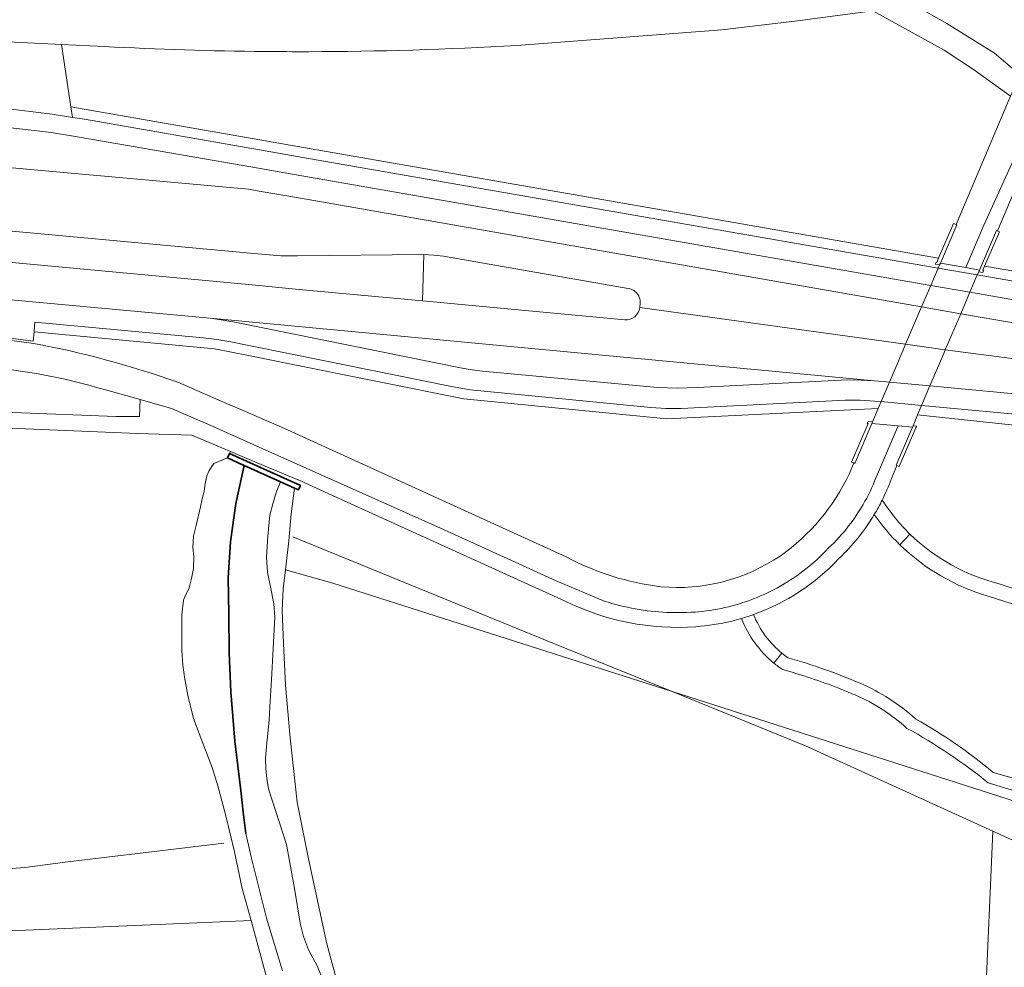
# Model space of a CAD drawing. Header units: metres. Extents: x 197700 to 204338, y 317132 to 325229.
# Tile 532 of 656: x 202023 to 202123, y 319993 to 320090. Entities that reach past the tile are written whole.
import ezdxf

# ---------------------------------------------------------------- set-up
doc = ezdxf.new("R2010")
doc.units = ezdxf.units.M
for name, color, linetype, lineweight in [('B-WE-GK-BESCHOEIING-G', 130, 'GK-BESCHOEIING', 35), ('B-WE-GK-KADEMUUR-GV', 150, 'Continuous', 35), ('B-WE-GR-BEPLANTING_CULTUUR_BOSPLANTSOEN-GV', 90, 'Continuous', 18), ('B-WE-GR-BEPLANTING_CULTUUR_VASTE PLANTENVAK-GV', 90, 'Continuous', 18), ('B-WE-GR-BOS_LOOF-GV', 40, 'Continuous', 13), ('B-WE-GR-GRAS-GV', 60, 'Continuous', 13), ('B-WE-IE-TERREINAFSCHEIDING_KUNSTMATIG_HEKWERK-G', 20, 'IE-TERREINAFSCHEIDING-KUNSTMATIG', 18), ('B-WE-IE-TERREINAFSCHEIDING_KUNSTMATIG_MUUR-GV', 90, 'Continuous', 18), ('B-WE-KW-KUNSTWERK-GV', 170, 'Continuous', 18), ('B-WE-OG-TERREIN_CULTUURSCHEIDING-GV', 7, 'Continuous', 18), ('B-WE-OG-TERREIN_ERF-GV', 7, 'Continuous', 18), ('B-WE-OG-WATER-GV', 130, 'Continuous', 18), ('B-WE-OG-WATER_SLOOT-GV', 120, 'Continuous', 18), ('B-WE-VH-ONVERHARD-GV', 252, 'Continuous', 18), ('B-WE-VH-VERHARDING_ASFALT-GV', 252, 'Continuous', 18), ('B-WE-VH-VERHARDING_BEDRIJFSVLOERPLAAT-GV', 252, 'Continuous', 18), ('B-WE-VH-VERHARDING_BETONSTRAATSTEEN-GV', 252, 'Continuous', 18), ('B-WE-VH-VERHARDING_GESLOTEN-GV', 252, 'Continuous', 18), ('B-WE-VH-VERHARDING_TEGEL-GV', 252, 'Continuous', 18)]:
    doc.layers.add(name, color=color, linetype=linetype, lineweight=lineweight)
doc.linetypes.add('GK-BESCHOEIING', pattern='A,30,-5,[1,NLCS.SHX,S=1,R=0,X=0,Y=0],-5', length=40)
doc.linetypes.add('IE-TERREINAFSCHEIDING-KUNSTMATIG', pattern='A,4,[82,NLCS.SHX,S=0.75,R=90,X=0,Y=0],4,-2', length=10)

msp = doc.modelspace()

# ---------------------------------------------------------------- linework, layer by layer
at = {"layer": 'B-WE-GK-BESCHOEIING-G'}
msp.add_lwpolyline([(202045.838, 320006.79), (202045.587, 320008.996), (202045.354, 320011.205), (202044.735, 320016.219), (202044.323, 320021.254), (202044.158, 320025.243), (202044.122, 320029.234), (202044.037, 320032.909), (202044.296, 320036.577), (202044.845, 320040.505), (202045.684, 320044.381)], dxfattribs=at)
at = {"layer": 'B-WE-GK-KADEMUUR-GV'}
msp.add_lwpolyline([(202045.684, 320044.381), (202049.377, 320042.712), (202050.817, 320042.062), (202051.215, 320041.882), (202051.424, 320042.345), (202044.187, 320045.614), (202043.978, 320045.151), (202045.499, 320044.464), (202045.55, 320044.441)], close=True, dxfattribs=at)
at = {"layer": 'B-WE-GR-BEPLANTING_CULTUUR_BOSPLANTSOEN-GV'}
for points in [[(202122.567, 320068.351), (202122.772, 320068.248), (202121.248, 320064.726), (202151.449, 320059.6), (202150.067, 320079.076), (202147.972, 320096.169), (202147.937, 320096.311), (202147.746, 320097.071), (202144.569, 320096.073), (202140.389, 320094.786), (202138.252, 320093.668), (202136.182, 320092.259), (202134.164, 320090.611), (202131.849, 320088.423), (202129.8, 320086.065), (202128.602, 320084.404), (202127.793, 320083.15), (202126.644, 320080.98), (202126.205, 320080.013), (202127.294, 320079.52)], [(202131.501, 320007.786), (202089.351, 320021.292), (202102.98, 320015.765), (202122.079, 320007.048), (202132.978, 320002.074), (202132.44, 320004)]]:
    msp.add_lwpolyline(points, close=True, dxfattribs=at)
for points in [[(202122.752, 320032.295), (202129.574, 320030.068), (202129.449, 320034.289), (202129.533, 320039.114), (202129.06, 320042.649), (202128.101, 320044.995), (202127.456, 320048.167), (202114.416, 320049.55), (202113.945, 320048.441)], [(202017.023, 319996.641), (202046.383, 319997.914), (202045.489, 320001.179), (202044.712, 320004.926), (202043.795, 320008.601), (202042.989, 320011.659), (202042.407, 320013.549), (202041.578, 320015.75), (202040.527, 320018.546), (202039.97, 320020.759), (202039.636, 320022.551), (202039.423, 320024.005), (202039.313, 320025.487), (202039.31, 320027.496), (202039.319, 320029.139), (202039.48, 320030.626), (202039.621, 320030.97), (202040.058, 320031.901), (202040.318, 320032.828), (202040.509, 320033.851), (202040.535, 320035.056), (202040.454, 320036.02), (202040.513, 320037.153), (202040.775, 320038.266), (202041.235, 320040.168), (202041.4, 320040.987), (202041.592, 320041.773), (202041.714, 320042.55), (202041.883, 320043.336), (202042.097, 320043.875), (202042.574, 320044.601), (202043.978, 320045.151), (202044.187, 320045.614), (202044.28, 320045.82), (202040.333, 320047.483), (202034.792, 320047.663), (202009.404, 320048.707)], [(202113.945, 320048.441), (202114.339, 320048.402), (202114.243, 320048.23), (202112.532, 320044.277), (202112.307, 320044.381), (202111.707, 320042.957)], [(202078.38, 320030.577), (202055.082, 320041.155), (202051.867, 320042.625), (202051.601, 320042.737), (202050.105, 320043.367), (202045.967, 320045.11), (202044.28, 320045.82), (202044.187, 320045.614), (202051.424, 320042.345), (202051.215, 320041.882), (202050.817, 320042.062), (202050.488, 320039.442), (202050.248, 320036.674), (202049.893, 320033.718), (202054.739, 320032.383), (202089.351, 320021.292), (202131.501, 320007.786), (202131.412, 320008.146), (202131.325, 320009.016), (202121.626, 320011.967)], [(202122.11, 320013.044), (202131.178, 320010.492), (202130.701, 320015.273), (202130.036, 320021.862), (202129.642, 320027.761), (202129.621, 320028.475), (202121.605, 320031.05)]]:
    msp.add_lwpolyline(points, dxfattribs=at)
for points in [[(202111.707, 320042.957, -0.0270737), (202110.802, 320040.854)], [(202110.802, 320040.854, 0.0561572), (202113.629, 320037.386)], [(202109.99, 320039.371, -0.0686201), (202106.374, 320034.878)], [(202112.611, 320036.284, -0.0472162), (202109.99, 320039.371)], [(202113.629, 320037.386, 0.1333928), (202122.752, 320032.295)], [(202121.605, 320031.05, -0.1232243), (202112.611, 320036.284)], [(202106.374, 320034.878, -0.1193517), (202097.668, 320029.16)], [(202091.789, 320027.922, -0.1347775), (202078.38, 320030.577)], [(202097.668, 320029.16, 0.1244486), (202100.567, 320025.209)], [(202095.443, 320028.493, -0.0418757), (202091.789, 320027.922)], [(202096.429, 320028.757, -0.0113564), (202095.443, 320028.493)], [(202099.739, 320024.207, -0.1265647), (202096.429, 320028.757)], [(202100.567, 320025.209, 0.0204295), (202101.191, 320024.734)], [(202100.635, 320023.538, -0.024679), (202099.739, 320024.207)], [(202101.191, 320024.734, -0.0338596), (202108.538, 320022.145)], [(202106.362, 320021.635, 0.0269339), (202100.635, 320023.538)], [(202108.538, 320022.145, -0.0847258), (202114.207, 320018.501)], [(202108.024, 320020.951, 0.0082327), (202106.362, 320021.635)], [(202113.33, 320017.541, 0.0847829), (202108.024, 320020.951)], [(202114.207, 320018.501, -0.0471644), (202122.11, 320013.044)], [(202121.626, 320011.967, 0.0463961), (202113.33, 320017.541)]]:
    msp.add_lwpolyline(points, format="xyb", dxfattribs=at)
at = {"layer": 'B-WE-GR-BEPLANTING_CULTUUR_VASTE PLANTENVAK-GV'}
msp.add_lwpolyline([(202084.881, 320062.46), (202066.032, 320065.75), (202065.027, 320065.868), (202064.017, 320065.925), (202063.883, 320061.185), (202084.519, 320059.246)], dxfattribs=at)
for points in [[(202086.066, 320060.675, 0.4444009), (202084.881, 320062.46)], [(202084.519, 320059.246, 0.3983496), (202086.056, 320060.528)], [(202086.056, 320060.528, 0.0275468), (202086.066, 320060.675)]]:
    msp.add_lwpolyline(points, format="xyb", dxfattribs=at)
at = {"layer": 'B-WE-GR-BOS_LOOF-GV'}
msp.add_lwpolyline([(202113.879, 320048.285), (202113.945, 320048.441), (202114.416, 320049.55), (202114.824, 320050.512), (202110.687, 320050.902), (202110.394, 320050.217), (202109.808, 320048.847), (202109.735, 320048.677), (202112.415, 320048.424)], close=True, dxfattribs=at)
msp.add_lwpolyline([(202132.978, 320002.074), (202122.079, 320007.048), (202115.02, 319844.508), (202103.987, 319844.19), (202101.967, 319844.132), (202099.549, 319843.936), (202091.638, 319843.294), (202091.263, 319836.877), (202091.91, 319836.827), (202091.889, 319836.555), (202101.94, 319837.451), (202103.876, 319837.302), (202105.184, 319835.867), (202106.868, 319831.8), (202107.007, 319829.873), (202103.16, 319809.839)], dxfattribs=at)
at = {"layer": 'B-WE-GR-GRAS-GV'}
msp.add_lwpolyline([(202115.02, 319844.508), (202122.079, 320007.048), (202102.98, 320015.765), (202089.351, 320021.292), (202054.739, 320032.383), (202049.893, 320033.718), (202049.661, 320031.79), (202049.572, 320029.571), (202049.685, 320026.217), (202049.89, 320021.953), (202050.386, 320016.555), (202051.084, 320010.01), (202052.238, 320004.201), (202054.115, 319995.548), (202055.738, 319989.521)], dxfattribs=at)
at = {"layer": 'B-WE-IE-TERREINAFSCHEIDING_KUNSTMATIG_HEKWERK-G'}
for points in [[(202089.351, 320021.292), (202077.353, 320026.158), (202050.647, 320037.111)], [(202122.079, 320007.048), (202102.98, 320015.765), (202089.351, 320021.292)], [(202132.978, 320002.074), (202122.079, 320007.048)], [(202018.423, 320003.119), (202020.613, 320003.131), (202023.293, 320003.346), (202027.681, 320003.913), (202043.602, 320005.82)]]:
    msp.add_lwpolyline(points, dxfattribs=at)
at = {"layer": 'B-WE-IE-TERREINAFSCHEIDING_KUNSTMATIG_MUUR-GV'}
for points in [[(202118.337, 320068.99), (202118.088, 320069.091), (202116.555, 320065.543), (202116.377, 320065.13), (202116.298, 320065.141), (202116.212, 320064.935), (202116.65, 320064.859), (202116.734, 320065.057), (202118.422, 320068.955)], [(202121.248, 320064.726), (202122.772, 320068.248), (202122.567, 320068.351), (202122.472, 320068.398), (202120.722, 320064.345), (202120.646, 320064.168), (202121.075, 320064.094), (202121.154, 320064.267), (202121.071, 320064.317)], [(202107.895, 320044.642), (202108.001, 320044.599), (202109.735, 320048.677), (202109.808, 320048.847), (202109.374, 320048.89), (202109.265, 320048.68), (202109.358, 320048.685), (202107.664, 320044.736)], [(202113.945, 320048.441), (202113.879, 320048.285), (202112.212, 320044.424), (202112.307, 320044.381), (202112.532, 320044.277), (202114.243, 320048.23), (202114.339, 320048.402)]]:
    msp.add_lwpolyline(points, close=True, dxfattribs=at)
at = {"layer": 'B-WE-KW-KUNSTWERK-GV'}
msp.add_lwpolyline([(202113.945, 320048.441), (202114.416, 320049.55), (202114.824, 320050.512), (202115.671, 320052.506), (202117.075, 320055.814), (202117.239, 320056.197), (202118.815, 320059.885), (202119.755, 320062.082), (202120.508, 320063.844), (202120.646, 320064.168), (202120.722, 320064.345), (202119.329, 320064.594), (202116.734, 320065.057), (202116.65, 320064.859), (202116.514, 320064.541), (202115.762, 320062.778), (202114.825, 320060.583), (202113.193, 320056.758), (202112.908, 320056.09), (202111.54, 320052.895), (202110.687, 320050.902), (202110.394, 320050.217), (202109.808, 320048.847), (202109.735, 320048.677), (202112.415, 320048.424), (202113.879, 320048.285)], close=True, dxfattribs=at)
at = {"layer": 'B-WE-OG-TERREIN_CULTUURSCHEIDING-GV'}
for points in [[(202131.744, 320093.37), (202132.128, 320093.921), (202132.332, 320094.563), (202123.201, 320092.913), (202114.042, 320091.439), (202117.407, 320089.515), (202122.276, 320086.48), (202123.875, 320085.129), (202124.914, 320084.279)], [(202047.288, 320077.638), (202051.727, 320076.863), (202116.555, 320065.543), (202118.088, 320069.091), (202118.337, 320068.99), (202123.429, 320080.991), (202123.65, 320081.546), (202123.882, 320082.097), (202120.203, 320084.748), (202117.134, 320086.815), (202109.853, 320090.825), (202102.157, 320089.793), (202094.446, 320088.886), (202073.509, 320087.278)], [(202031.426, 320087.171), (202027.049, 320087.382), (202027.998, 320081.006), (202047.288, 320077.638)], [(202151.449, 320059.6), (202121.248, 320064.726), (202121.071, 320064.317), (202121.154, 320064.267), (202121.075, 320064.094), (202120.646, 320064.168), (202120.722, 320064.345), (202119.329, 320064.594), (202116.734, 320065.057), (202116.65, 320064.859), (202116.212, 320064.935), (202116.298, 320065.141), (202116.377, 320065.13), (202116.555, 320065.543), (202051.727, 320076.863), (202047.288, 320077.638), (202027.998, 320081.006), (202028.158, 320079.932), (202029.404, 320079.738), (202047.234, 320076.627), (202051.671, 320075.853), (202116.514, 320064.541), (202120.508, 320063.844), (202135.892, 320061.16)], [(202107.458, 320043.578), (202107.895, 320044.642), (202107.664, 320044.736), (202109.358, 320048.685), (202109.265, 320048.68), (202109.374, 320048.89), (202109.808, 320048.847), (202110.394, 320050.217), (202088.805, 320049.136), (202068.087, 320051.176), (202050.493, 320054.731), (202046.11, 320055.617), (202042.66, 320056.314), (202024.236, 320058.037), (202024.161, 320057.095), (202019.771, 320057.66), (202015.372, 320058.152), (202009.731, 320058.721), (202009.578, 320058.736), (202009.524, 320058.523), (202014.75, 320057.953), (202019.474, 320057.472), (202024.183, 320056.853)], [(202020.331, 320054.35), (202010.505, 320055.383), (202010.43, 320050.342), (202022.069, 320049.81), (202032.57, 320049.372), (202035.007, 320049.376), (202035.061, 320051.108), (202031.3, 320052.166)], [(202038.905, 320052.88), (202043.335, 320050.965), (202045.803, 320049.887), (202047.758, 320049.033), (202048.935, 320048.547), (202050.118, 320048.016), (202078.544, 320035.039)]]:
    msp.add_lwpolyline(points, dxfattribs=at)
for points in [[(202028.158, 320079.932), (202027.998, 320081.006), (202027.049, 320087.382), (202014.563, 320087.985), (202015.071, 320081.55), (202022.757, 320080.655), (202026.088, 320080.255)], [(202118.815, 320059.885), (202127.729, 320058.327), (202133.738, 320057.644), (202145.467, 320056.562), (202145.631, 320057.573), (202119.755, 320062.082), (202115.762, 320062.778), (202051.566, 320073.965), (202047.133, 320074.737), (202028.047, 320078.063), (202025.994, 320078.393), (202023.931, 320078.644), (202015.188, 320079.616), (202015.539, 320075.374), (202046.116, 320072.603), (202047.01, 320072.447), (202051.438, 320071.672), (202114.825, 320060.583)], [(202050.92, 320062.403), (202063.883, 320061.185), (202064.017, 320065.925), (202051.11, 320065.806), (202049.43, 320065.791), (202046.668, 320066.045), (202014.956, 320068.962), (202013.96, 320069.054), (202013.676, 320065.902), (202014.672, 320065.808), (202046.495, 320062.819)], [(202024.236, 320058.037), (202042.66, 320056.314), (202046.11, 320055.617), (202050.493, 320054.731), (202068.087, 320051.176), (202088.805, 320049.136), (202110.394, 320050.217), (202110.687, 320050.902), (202110.049, 320050.962), (202108.542, 320051.042), (202107.034, 320051.051), (202090.271, 320050.21), (202088.728, 320050.211), (202087.188, 320050.303), (202068.766, 320052.112), (202067.8, 320052.272), (202066.837, 320052.449), (202050.549, 320055.74), (202046.164, 320056.626), (202044.305, 320057.002), (202042.902, 320057.256), (202041.488, 320057.431), (202024.315, 320059.03)], [(202114.824, 320050.512), (202114.416, 320049.55), (202127.456, 320048.167), (202127.428, 320048.306), (202127.294, 320049.337)]]:
    msp.add_lwpolyline(points, close=True, dxfattribs=at)
for points in [[(202047.771, 320086.661, -0.0107631), (202031.426, 320087.171)], [(202073.509, 320087.278, -0.0139402), (202052.273, 320086.644)], [(202052.273, 320086.644, -0.0028926), (202047.771, 320086.661)], [(202024.183, 320056.853, -0.0391638), (202038.905, 320052.88)], [(202031.3, 320052.166, 0.0464852), (202020.331, 320054.35)], [(202100.373, 320035.139, 0.1322937), (202107.458, 320043.578)], [(202078.544, 320035.039, 0.0913555), (202088.203, 320031.999)], [(202088.203, 320031.999, 0.1728671), (202100.373, 320035.139)]]:
    msp.add_lwpolyline(points, format="xyb", dxfattribs=at)
at = {"layer": 'B-WE-OG-TERREIN_ERF-GV'}
msp.add_lwpolyline([(202048.072, 319991.746), (202046.383, 319997.914), (202017.023, 319996.641), (202018.423, 320003.119), (202018.583, 320003.861), (202009.404, 320048.707), (202009.251, 320048.713), (202012.178, 320030.746)], dxfattribs=at)
at = {"layer": 'B-WE-OG-WATER-GV'}
msp.add_lwpolyline([(202054.548, 319989.717), (202053.174, 319993.209), (202052.262, 319994.938), (202051.751, 319996.287), (202051.405, 319997.643), (202050.833, 320001.173), (202050.012, 320005.671), (202048.182, 320011.366), (202048.008, 320012.435), (202047.889, 320013.421), (202047.863, 320014.461), (202047.967, 320015.73), (202048.109, 320017.026), (202048.251, 320018.405), (202048.292, 320019.775), (202048.457, 320022.497), (202048.824, 320028.888), (202048.699, 320030.261), (202048.356, 320032.006), (202048.071, 320033.504), (202047.972, 320035.025), (202048.104, 320037.167), (202048.295, 320039.306), (202048.593, 320040.476), (202048.955, 320041.618), (202049.377, 320042.712), (202045.684, 320044.381), (202044.845, 320040.505), (202044.296, 320036.577), (202044.037, 320032.909), (202044.122, 320029.234), (202044.158, 320025.243), (202044.323, 320021.254), (202044.735, 320016.219), (202045.354, 320011.205), (202045.587, 320008.996), (202045.838, 320006.79), (202046.405, 320004.423), (202047.972, 319998.16), (202049.612, 319992.779)], dxfattribs=at)
at = {"layer": 'B-WE-OG-WATER_SLOOT-GV'}
for points in [[(202049.612, 319992.779), (202047.972, 319998.16), (202046.405, 320004.423), (202045.838, 320006.79), (202045.587, 320008.996), (202045.354, 320011.205), (202044.735, 320016.219), (202044.323, 320021.254), (202044.158, 320025.243), (202044.122, 320029.234), (202044.037, 320032.909), (202044.296, 320036.577), (202044.845, 320040.505), (202045.684, 320044.381), (202045.55, 320044.441), (202045.499, 320044.464), (202043.978, 320045.151), (202042.574, 320044.601), (202042.097, 320043.875), (202041.883, 320043.336), (202041.714, 320042.55), (202041.592, 320041.773), (202041.4, 320040.987), (202041.235, 320040.168), (202040.775, 320038.266), (202040.513, 320037.153), (202040.454, 320036.02), (202040.535, 320035.056), (202040.509, 320033.851), (202040.318, 320032.828), (202040.058, 320031.901), (202039.621, 320030.97), (202039.48, 320030.626), (202039.319, 320029.139), (202039.31, 320027.496), (202039.313, 320025.487), (202039.423, 320024.005), (202039.636, 320022.551), (202039.97, 320020.759), (202040.527, 320018.546), (202041.578, 320015.75), (202042.407, 320013.549), (202042.989, 320011.659), (202043.795, 320008.601), (202044.712, 320004.926), (202045.489, 320001.179), (202046.383, 319997.914), (202048.072, 319991.746)], [(202055.738, 319989.521), (202054.115, 319995.548), (202052.238, 320004.201), (202051.084, 320010.01), (202050.386, 320016.555), (202049.89, 320021.953), (202049.685, 320026.217), (202049.572, 320029.571), (202049.661, 320031.79), (202049.893, 320033.718), (202050.248, 320036.674), (202050.488, 320039.442), (202050.817, 320042.062), (202049.377, 320042.712), (202048.955, 320041.618), (202048.593, 320040.476), (202048.295, 320039.306), (202048.104, 320037.167), (202047.972, 320035.025), (202048.071, 320033.504), (202048.356, 320032.006), (202048.699, 320030.261), (202048.824, 320028.888), (202048.457, 320022.497), (202048.292, 320019.775), (202048.251, 320018.405), (202048.109, 320017.026), (202047.967, 320015.73), (202047.863, 320014.461), (202047.889, 320013.421), (202048.008, 320012.435), (202048.182, 320011.366), (202050.012, 320005.671), (202050.833, 320001.173), (202051.405, 319997.643), (202051.751, 319996.287), (202052.262, 319994.938), (202053.174, 319993.209), (202054.548, 319989.717)]]:
    msp.add_lwpolyline(points, dxfattribs=at)
at = {"layer": 'B-WE-VH-ONVERHARD-GV'}
msp.add_lwpolyline([(202123.882, 320082.097), (202124.378, 320083.197), (202124.914, 320084.279), (202123.875, 320085.129), (202122.276, 320086.48), (202117.407, 320089.515), (202114.042, 320091.439), (202111.948, 320091.127), (202109.853, 320090.825), (202117.134, 320086.815), (202120.203, 320084.748)], close=True, dxfattribs=at)
for points in [[(202113.629, 320037.386), (202112.611, 320036.284)], [(202121.605, 320031.05), (202129.621, 320028.475), (202129.574, 320030.068), (202122.752, 320032.295)], [(202100.567, 320025.209), (202099.739, 320024.207)], [(202121.626, 320011.967), (202131.325, 320009.016), (202131.178, 320010.492), (202122.11, 320013.044)]]:
    msp.add_lwpolyline(points, dxfattribs=at)
for points in [[(202122.752, 320032.295, -0.1333928), (202113.629, 320037.386)], [(202112.611, 320036.284, 0.1232243), (202121.605, 320031.05)], [(202101.191, 320024.734, -0.0204295), (202100.567, 320025.209)], [(202099.739, 320024.207, 0.024679), (202100.635, 320023.538)], [(202108.538, 320022.145, 0.0338596), (202101.191, 320024.734)], [(202100.635, 320023.538, -0.0269339), (202106.362, 320021.635)], [(202114.207, 320018.501, 0.0847258), (202108.538, 320022.145)], [(202106.362, 320021.635, -0.0082327), (202108.024, 320020.951)], [(202108.024, 320020.951, -0.0847829), (202113.33, 320017.541)], [(202122.11, 320013.044, 0.0471644), (202114.207, 320018.501)], [(202113.33, 320017.541, -0.0463961), (202121.626, 320011.967)]]:
    msp.add_lwpolyline(points, format="xyb", dxfattribs=at)
at = {"layer": 'B-WE-VH-VERHARDING_ASFALT-GV'}
for points in [[(202127.729, 320058.327), (202118.815, 320059.885), (202114.825, 320060.583), (202051.438, 320071.672), (202047.01, 320072.447), (202046.116, 320072.603), (202015.539, 320075.374), (202014.528, 320075.466), (202011.524, 320075.762), (202010.497, 320075.816), (202007.802, 320076.214), (202007.839, 320069.57), (202009.95, 320069.402), (202010.949, 320069.314), (202013.362, 320069.105), (202013.96, 320069.054), (202014.956, 320068.962), (202046.668, 320066.045), (202049.43, 320065.791), (202051.11, 320065.806), (202064.017, 320065.925), (202065.027, 320065.868), (202066.032, 320065.75), (202084.881, 320062.46)], [(202084.519, 320059.246), (202063.883, 320061.185), (202050.92, 320062.403), (202046.495, 320062.819), (202014.672, 320065.808), (202013.676, 320065.902), (202010.679, 320066.18), (202009.659, 320066.276), (202007.569, 320066.497), (202007.055, 320060.697), (202007.785, 320061.13), (202008.763, 320061.557), (202009.626, 320061.807), (202010.101, 320061.885), (202011.424, 320062.101), (202013.323, 320062.078)], [(202013.323, 320062.078), (202042.203, 320059.426), (202110.007, 320053.039), (202111.54, 320052.895), (202115.671, 320052.506), (202150.273, 320049.257), (202158.296, 320048.497), (202158.535, 320048.555), (202159.182, 320048.803), (202159.829, 320049.05), (202160.318, 320049.376), (202160.807, 320049.702), (202161.266, 320050.143), (202161.725, 320050.584), (202161.958, 320051.026), (202162.191, 320051.467), (202162.195, 320051.514), (202147.469, 320052.852), (202128.749, 320054.689), (202117.239, 320056.197), (202117.233, 320056.197), (202113.193, 320056.758), (202086.056, 320060.528)], [(202086.056, 320060.528), (202113.193, 320056.758), (202117.233, 320056.197), (202117.239, 320056.197), (202128.749, 320054.689), (202147.469, 320052.852), (202162.195, 320051.514), (202162.217, 320051.796), (202162.242, 320052.125), (202162.164, 320052.389), (202162.085, 320052.653), (202161.581, 320053.519), (202161.077, 320054.385), (202160.904, 320054.582), (202160.731, 320054.778), (202160.492, 320054.967), (202160.252, 320055.155), (202160.173, 320055.197), (202150.943, 320056.067), (202150.574, 320056.089), (202145.467, 320056.562)]]:
    msp.add_lwpolyline(points, dxfattribs=at)
for points in [[(202084.881, 320062.46, -0.4444009), (202086.066, 320060.675)], [(202086.056, 320060.528, -0.3983496), (202084.519, 320059.246)], [(202086.066, 320060.675, -0.0275468), (202086.056, 320060.528)]]:
    msp.add_lwpolyline(points, format="xyb", dxfattribs=at)
at = {"layer": 'B-WE-VH-VERHARDING_BEDRIJFSVLOERPLAAT-GV'}
for points in [[(202110.802, 320040.854, -0.0199229), (202109.99, 320039.371)], [(202113.629, 320037.386, -0.0561572), (202110.802, 320040.854)], [(202109.99, 320039.371, 0.0472162), (202112.611, 320036.284)], [(202097.668, 320029.16, -0.0116605), (202096.429, 320028.757)], [(202100.567, 320025.209, -0.1244486), (202097.668, 320029.16)], [(202096.429, 320028.757, 0.1265647), (202099.739, 320024.207)]]:
    msp.add_lwpolyline(points, format="xyb", dxfattribs=at)
for points in [[(202112.611, 320036.284), (202113.629, 320037.386)], [(202099.739, 320024.207), (202100.567, 320025.209)]]:
    msp.add_lwpolyline(points, dxfattribs=at)
at = {"layer": 'B-WE-VH-VERHARDING_BETONSTRAATSTEEN-GV'}
msp.add_lwpolyline([(202042.203, 320059.426), (202043.55, 320059.241), (202044.886, 320058.989), (202067.93, 320054.329), (202068.966, 320054.158), (202070.009, 320054.028), (202087.862, 320052.339), (202089.894, 320052.281), (202091.927, 320052.344), (202107.298, 320053.116), (202108.653, 320053.105), (202110.007, 320053.039)], close=True, dxfattribs=at)
at = {"layer": 'B-WE-VH-VERHARDING_GESLOTEN-GV'}
msp.add_lwpolyline([(202109.735, 320048.677), (202112.415, 320048.424), (202113.879, 320048.285), (202113.945, 320048.441), (202114.416, 320049.55), (202114.824, 320050.512), (202115.671, 320052.506), (202117.075, 320055.814), (202117.239, 320056.197), (202118.815, 320059.885), (202119.755, 320062.082), (202120.508, 320063.844), (202120.646, 320064.168), (202120.722, 320064.345), (202119.329, 320064.594), (202116.734, 320065.057), (202116.65, 320064.859), (202116.514, 320064.541), (202115.762, 320062.778), (202114.825, 320060.583), (202113.193, 320056.758), (202112.908, 320056.09), (202111.54, 320052.895), (202110.687, 320050.902), (202110.394, 320050.217), (202109.808, 320048.847)], close=True, dxfattribs=at)
at = {"layer": 'B-WE-VH-VERHARDING_TEGEL-GV'}
for points in [[(202073.509, 320087.278), (202094.446, 320088.886), (202102.157, 320089.793), (202109.853, 320090.825), (202111.948, 320091.127), (202114.042, 320091.439), (202123.201, 320092.913), (202132.332, 320094.563), (202132.128, 320093.921), (202131.744, 320093.37)], [(202007.802, 320076.214), (202010.497, 320075.816), (202009.619, 320086.138), (202009.44, 320088.245), (202013.556, 320088.034), (202014.563, 320087.985), (202027.049, 320087.382), (202031.426, 320087.171)], [(202135.892, 320061.16), (202120.508, 320063.844), (202116.514, 320064.541), (202051.671, 320075.853), (202047.234, 320076.627), (202029.404, 320079.738), (202028.158, 320079.932), (202026.088, 320080.255), (202022.757, 320080.655)], [(202123.429, 320080.991), (202118.337, 320068.99), (202118.422, 320068.955), (202116.734, 320065.057), (202119.329, 320064.594), (202121.185, 320068.934), (202121.369, 320069.37), (202126.205, 320080.013)], [(202015.188, 320079.616), (202023.931, 320078.644), (202025.994, 320078.393), (202028.047, 320078.063), (202047.133, 320074.737), (202051.566, 320073.965), (202115.762, 320062.778), (202119.755, 320062.082), (202145.631, 320057.573)], [(202150.273, 320049.257), (202115.671, 320052.506), (202111.54, 320052.895), (202110.007, 320053.039), (202108.653, 320053.105), (202107.298, 320053.116), (202091.927, 320052.344), (202089.894, 320052.281), (202087.862, 320052.339), (202070.009, 320054.028), (202068.966, 320054.158), (202067.93, 320054.329), (202044.886, 320058.989), (202043.55, 320059.241), (202042.203, 320059.426), (202013.323, 320062.078)], [(202024.183, 320056.853), (202019.474, 320057.472), (202014.75, 320057.953), (202009.524, 320058.523), (202009.192, 320058.698), (202009.053, 320059.093), (202009.226, 320061.375), (202009.375, 320061.661), (202009.626, 320061.807), (202008.763, 320061.557), (202007.785, 320061.13), (202007.055, 320060.697), (202006.9, 320058.767)], [(202019.771, 320057.66), (202024.161, 320057.095), (202024.236, 320058.037), (202024.315, 320059.03), (202041.488, 320057.431), (202042.902, 320057.256), (202044.305, 320057.002), (202046.164, 320056.626), (202050.549, 320055.74), (202066.837, 320052.449), (202067.8, 320052.272), (202068.766, 320052.112), (202087.188, 320050.303), (202088.728, 320050.211), (202090.271, 320050.21), (202107.034, 320051.051), (202108.542, 320051.042), (202110.049, 320050.962), (202110.687, 320050.902), (202114.824, 320050.512), (202127.294, 320049.337)], [(202031.3, 320052.166), (202035.061, 320051.108), (202038.261, 320050.207), (202042.748, 320048.26), (202043.251, 320048.027), (202046.612, 320046.523), (202066.017, 320037.838), (202077.538, 320032.607), (202082.513, 320030.51), (202082.828, 320030.412), (202083.22, 320030.296), (202083.611, 320030.187), (202084.005, 320030.085), (202084.4, 320029.989), (202084.798, 320029.901), (202085.198, 320029.818), (202085.597, 320029.742), (202085.999, 320029.672), (202086.401, 320029.61), (202086.805, 320029.555), (202087.208, 320029.506), (202087.613, 320029.464), (202088.02, 320029.428), (202088.425, 320029.4), (202088.833, 320029.379), (202089.239, 320029.364), (202089.645, 320029.356), (202090.052, 320029.355), (202090.461, 320029.361), (202090.869, 320029.373), (202091.275, 320029.392), (202091.702, 320029.42), (202092.067, 320029.449), (202092.45, 320029.487), (202092.831, 320029.533), (202093.214, 320029.586), (202093.596, 320029.646), (202093.975, 320029.712), (202094.354, 320029.787), (202094.73, 320029.867), (202095.104, 320029.955), (202095.479, 320030.051), (202095.851, 320030.152), (202096.221, 320030.261), (202096.589, 320030.377), (202096.954, 320030.499), (202097.317, 320030.628), (202097.679, 320030.765), (202098.035, 320030.907), (202098.391, 320031.057), (202098.744, 320031.213), (202099.093, 320031.376), (202099.438, 320031.544), (202099.782, 320031.721), (202100.123, 320031.903), (202100.459, 320032.091), (202100.792, 320032.286), (202101.121, 320032.487), (202101.446, 320032.693), (202101.767, 320032.906), (202102.085, 320033.125), (202102.397, 320033.349), (202102.706, 320033.581), (202103.012, 320033.817), (202103.312, 320034.059), (202103.608, 320034.307), (202103.898, 320034.558), (202104.184, 320034.817), (202104.465, 320035.081), (202104.742, 320035.35), (202105.013, 320035.624), (202105.334, 320035.959), (202105.617, 320036.231), (202105.885, 320036.5), (202106.148, 320036.772), (202106.404, 320037.048), (202106.656, 320037.33), (202106.902, 320037.618), (202107.143, 320037.909), (202107.377, 320038.205), (202107.605, 320038.506), (202107.829, 320038.811), (202108.047, 320039.121), (202108.259, 320039.435), (202108.464, 320039.752), (202108.662, 320040.072), (202108.855, 320040.397), (202109.041, 320040.727), (202109.222, 320041.059), (202109.395, 320041.395), (202109.563, 320041.735), (202109.723, 320042.077), (202109.878, 320042.423), (202110.025, 320042.771), (202110.165, 320043.12), (202110.304, 320043.487), (202112.415, 320048.424), (202109.735, 320048.677), (202108.001, 320044.599), (202107.895, 320044.642), (202107.458, 320043.578)], [(202078.544, 320035.039), (202050.118, 320048.016), (202048.935, 320048.547), (202047.758, 320049.033), (202045.803, 320049.887), (202043.335, 320050.965), (202038.905, 320052.88)], [(202111.707, 320042.957), (202112.307, 320044.381), (202112.212, 320044.424), (202113.879, 320048.285), (202112.415, 320048.424), (202110.304, 320043.487), (202110.165, 320043.12), (202110.025, 320042.771), (202109.878, 320042.423), (202109.723, 320042.077), (202109.563, 320041.735), (202109.395, 320041.395), (202109.222, 320041.059), (202109.041, 320040.727), (202108.855, 320040.397), (202108.662, 320040.072), (202108.464, 320039.752), (202108.259, 320039.435), (202108.047, 320039.121), (202107.829, 320038.811), (202107.605, 320038.506), (202107.377, 320038.205), (202107.143, 320037.909), (202106.902, 320037.618), (202106.656, 320037.33), (202106.404, 320037.048), (202106.148, 320036.772), (202105.885, 320036.5), (202105.617, 320036.231), (202105.334, 320035.959), (202105.013, 320035.624), (202104.742, 320035.35), (202104.465, 320035.081), (202104.184, 320034.817), (202103.898, 320034.558), (202103.608, 320034.307), (202103.312, 320034.059), (202103.012, 320033.817), (202102.706, 320033.581), (202102.397, 320033.349), (202102.085, 320033.125), (202101.767, 320032.906), (202101.446, 320032.693), (202101.121, 320032.487), (202100.792, 320032.286), (202100.459, 320032.091), (202100.123, 320031.903), (202099.782, 320031.721), (202099.438, 320031.544), (202099.093, 320031.376), (202098.744, 320031.213), (202098.391, 320031.057), (202098.035, 320030.907), (202097.679, 320030.765), (202097.317, 320030.628), (202096.954, 320030.499), (202096.589, 320030.377), (202096.221, 320030.261), (202095.851, 320030.152), (202095.479, 320030.051), (202095.104, 320029.955), (202094.73, 320029.867), (202094.354, 320029.787), (202093.975, 320029.712), (202093.596, 320029.646), (202093.214, 320029.586), (202092.831, 320029.533), (202092.45, 320029.487), (202092.067, 320029.449), (202091.702, 320029.42), (202091.275, 320029.392), (202090.869, 320029.373), (202090.461, 320029.361), (202090.052, 320029.355), (202089.645, 320029.356), (202089.239, 320029.364), (202088.833, 320029.379), (202088.425, 320029.4), (202088.02, 320029.428), (202087.613, 320029.464), (202087.208, 320029.506), (202086.805, 320029.555), (202086.401, 320029.61), (202085.999, 320029.672), (202085.597, 320029.742), (202085.198, 320029.818), (202084.798, 320029.901), (202084.4, 320029.989), (202084.005, 320030.085), (202083.611, 320030.187), (202083.22, 320030.296), (202082.828, 320030.412), (202082.513, 320030.51), (202077.538, 320032.607), (202066.017, 320037.838), (202046.612, 320046.523), (202043.251, 320048.027), (202042.748, 320048.26), (202038.261, 320050.207), (202035.061, 320051.108), (202035.007, 320049.376), (202032.57, 320049.372), (202022.069, 320049.81)], [(202009.431, 320050.388), (202009.251, 320048.713), (202009.404, 320048.707), (202034.792, 320047.663), (202040.333, 320047.483), (202044.28, 320045.82), (202045.967, 320045.11), (202050.105, 320043.367), (202051.601, 320042.737), (202051.867, 320042.625), (202055.082, 320041.155), (202078.38, 320030.577)]]:
    msp.add_lwpolyline(points, dxfattribs=at)
for points in [[(202031.426, 320087.171, 0.0107631), (202047.771, 320086.661)], [(202052.273, 320086.644, 0.0139402), (202073.509, 320087.278)], [(202047.771, 320086.661, 0.0028926), (202052.273, 320086.644)], [(202038.905, 320052.88, 0.0391638), (202024.183, 320056.853)], [(202020.331, 320054.35, -0.0464852), (202031.3, 320052.166)], [(202107.458, 320043.578, -0.1322937), (202100.373, 320035.139)], [(202110.802, 320040.854, 0.0270737), (202111.707, 320042.957)], [(202109.99, 320039.371, 0.0199229), (202110.802, 320040.854)], [(202106.374, 320034.878, 0.0686201), (202109.99, 320039.371)], [(202088.203, 320031.999, -0.0913555), (202078.544, 320035.039)], [(202100.373, 320035.139, -0.1728671), (202088.203, 320031.999)], [(202097.668, 320029.16, 0.1193517), (202106.374, 320034.878)], [(202078.38, 320030.577, 0.1347775), (202091.789, 320027.922)], [(202096.429, 320028.757, 0.0116605), (202097.668, 320029.16)], [(202091.789, 320027.922, 0.0418757), (202095.443, 320028.493)], [(202095.443, 320028.493, 0.0113564), (202096.429, 320028.757)]]:
    msp.add_lwpolyline(points, format="xyb", dxfattribs=at)
msp.add_lwpolyline([(202119.329, 320064.594), (202120.722, 320064.345), (202122.472, 320068.398), (202122.567, 320068.351), (202127.294, 320079.52), (202126.205, 320080.013), (202121.369, 320069.37), (202121.185, 320068.934)], close=True, dxfattribs=at)

doc.saveas('drawing.dxf')
